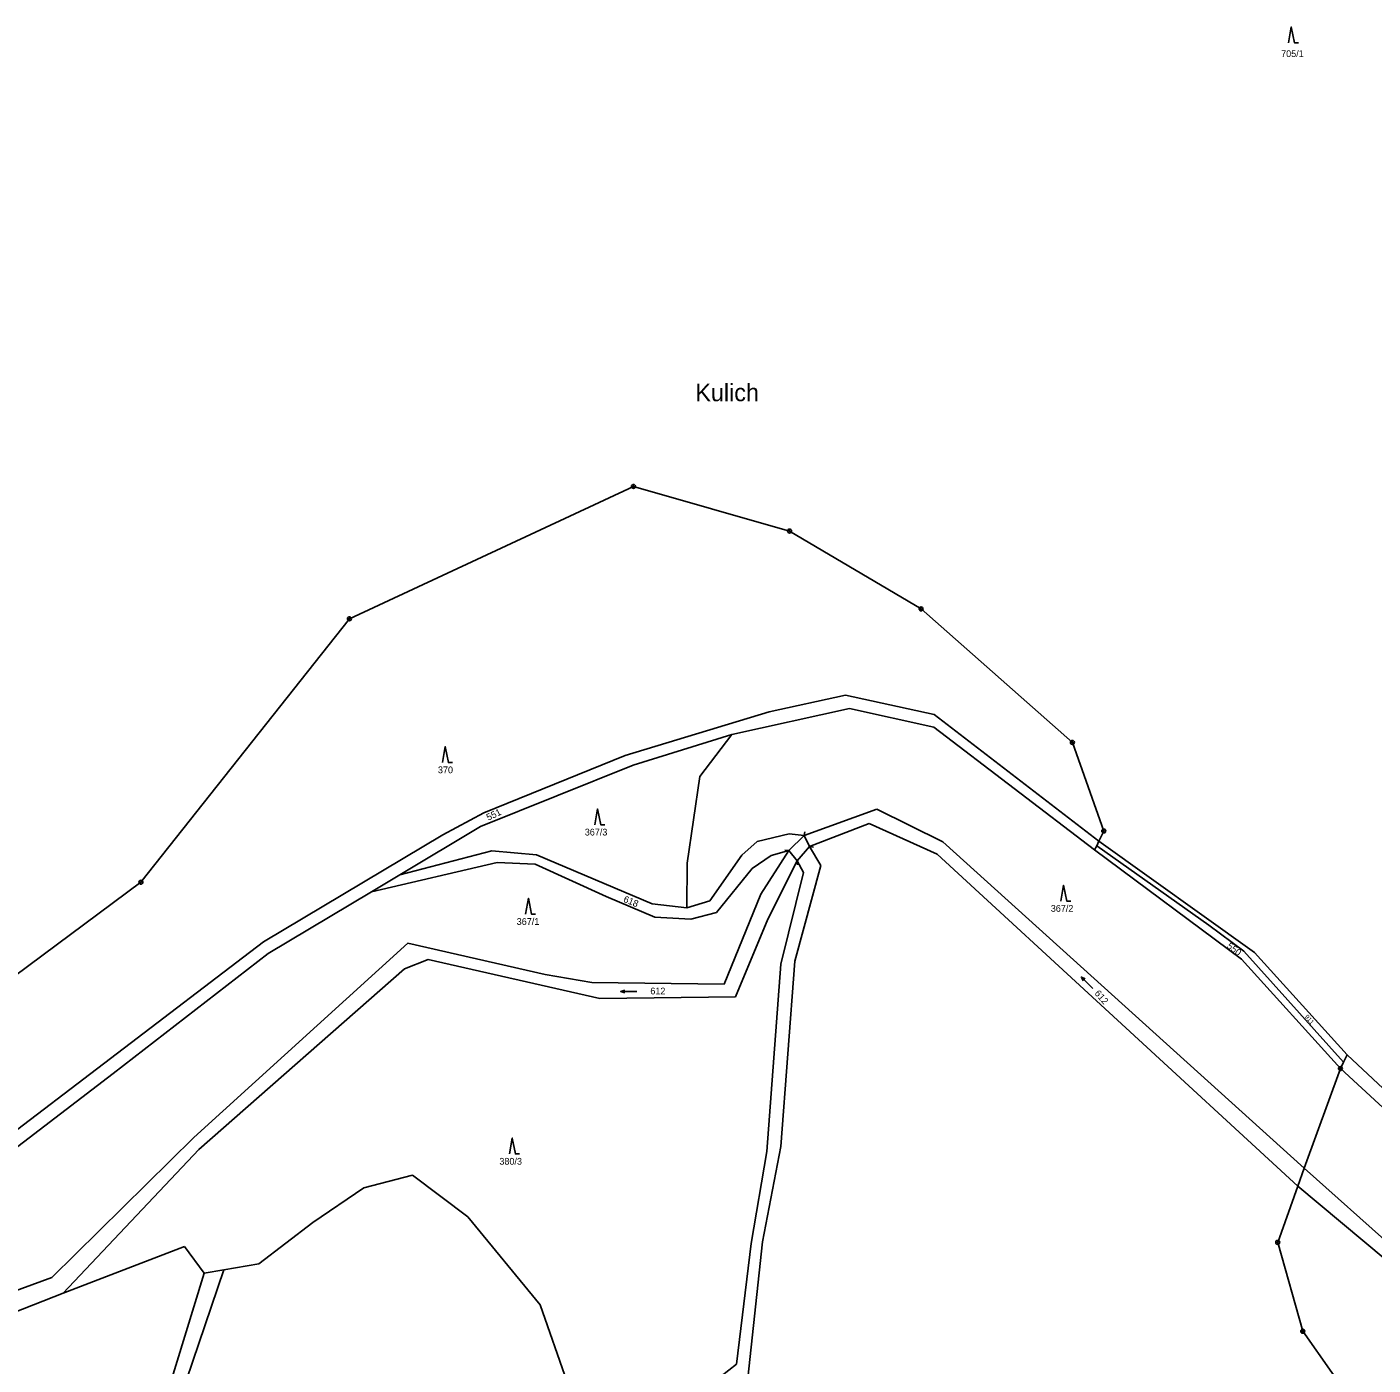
# Model space of a CAD drawing. Extents: x -547623 to -538651, y -1096714 to -1086522.
# Drawn here: x -545052.4 to -544713, y -1094310.7 to -1093973.3 of the extents above; entities that cross this region are included whole.
import ezdxf

# ---------------------------------------------------------------- set-up
doc = ezdxf.new("R2010")
doc.units = 0
for name, color, linetype in [('podzemní_provozovana', 7, 'Continuous'), ('Vrstva 1', 7, 'Continuous'), ('Vrstva 25', 7, 'Continuous'), ('Vrstva 33', 7, 'Continuous'), ('Vrstva 40', 7, 'Continuous'), ('Vrstva 41', 7, 'Continuous'), ('Vrstva 50', 7, 'Continuous'), ('Vrstva 83', 7, 'Continuous'), ('Vrstva 86', 7, 'Continuous')]:
    doc.layers.add(name, color=color, linetype=linetype)

msp = doc.modelspace()

# ---------------------------------------------------------------- linework, layer by layer
at = {"layer": 'Vrstva 1'}
for points in [[(-544865.23, -1094146.05), (-544846, -1094141.78)], [(-544846, -1094141.78), (-544823.62, -1094146.68)], [(-544901.55, -1094157.04), (-544865.23, -1094146.05)], [(-544844.99, -1094145.15), (-544874.6, -1094151.72)], [(-544823.71, -1094149.85), (-544844.99, -1094145.15)], [(-544823.71, -1094149.85), (-544783.2, -1094180.85)], [(-544782.09, -1094178.62), (-544823.62, -1094146.68)], [(-544874.6, -1094151.72), (-544899.49, -1094159.48)], [(-544882.7, -1094162.32), (-544874.6, -1094151.72)], [(-544899.49, -1094159.48), (-544938.03, -1094174.91)], [(-544937.15, -1094171.5), (-544901.55, -1094157.04)], [(-544885.92, -1094184.19), (-544882.7, -1094162.32)], [(-544947.47, -1094177.07), (-544937.15, -1094171.5)], [(-544856.4, -1094177.24), (-544838.08, -1094170.54)], [(-544821.45, -1094178.84), (-544838.08, -1094170.54)], [(-544992.7, -1094203.98), (-544947.47, -1094177.07)], [(-544938.03, -1094174.91), (-544958.38, -1094187.11)], [(-544860.2, -1094176.82), (-544868.28, -1094178.73)], [(-544856.4, -1094177.24), (-544860.2, -1094176.82)], [(-544855.04, -1094179.94), (-544839.99, -1094174.15)], [(-544839.99, -1094174.15), (-544822.89, -1094181.92)], [(-544868.28, -1094178.73), (-544872.08, -1094182.14)], [(-544860.27, -1094180.98), (-544856.4, -1094177.24)], [(-544855.04, -1094179.94), (-544858.19, -1094183.61)], [(-544852.19, -1094184.74), (-544855.04, -1094179.94)], [(-544730.35, -1094261.08), (-544821.45, -1094178.84)], [(-544783.2, -1094180.85), (-544782.57, -1094179.81)], [(-544742.84, -1094206.69), (-544782.09, -1094178.62)], [(-544965.51, -1094191.38), (-544933.79, -1094183.99)], [(-544935.18, -1094181.03), (-544958.38, -1094187.11)], [(-544923.87, -1094182.07), (-544935.18, -1094181.03)], [(-544933.79, -1094183.99), (-544924.19, -1094184.43)], [(-544894.73, -1094194.42), (-544923.87, -1094182.07)], [(-544872.08, -1094182.14), (-544880.22, -1094193.64)], [(-544869.51, -1094185.54), (-544864.74, -1094182.27)], [(-544867.3, -1094192.01), (-544860.27, -1094180.98)], [(-544865.59, -1094198.33), (-544858.19, -1094183.61)], [(-544864.74, -1094182.27), (-544860.27, -1094180.98)], [(-544858.19, -1094183.61), (-544856.55, -1094186.5)], [(-544822.89, -1094181.92), (-544731.93, -1094265.63)], [(-544783.2, -1094180.85), (-544746.1, -1094208.37)], [(-544958.38, -1094187.11), (-544965.51, -1094191.38)], [(-544924.19, -1094184.43), (-544906.33, -1094192.57)], [(-544886, -1094195.48), (-544885.92, -1094184.19)], [(-544878.51, -1094196.65), (-544869.51, -1094185.54)], [(-544856.55, -1094186.5), (-544862.28, -1094209.64)], [(-544858.73, -1094208.88), (-544852.19, -1094184.74)], [(-544965.51, -1094191.38), (-544991.51, -1094206.95)], [(-544906.33, -1094192.57), (-544894.05, -1094197.78)], [(-544880.22, -1094193.64), (-544886, -1094195.48)], [(-544876.58, -1094214.72), (-544867.3, -1094192.01)], [(-544886, -1094195.48), (-544894.73, -1094194.42)], [(-544885.02, -1094198.31), (-544878.51, -1094196.65)], [(-544894.05, -1094197.78), (-544885.02, -1094198.31)], [(-544873.7, -1094217.87), (-544865.59, -1094198.33)], [(-545031.27, -1094233.47), (-544992.7, -1094203.98)], [(-544991.51, -1094206.95), (-545030.6, -1094237.22)], [(-545010.31, -1094253.39), (-544956.34, -1094204.38)], [(-544956.34, -1094204.38), (-544921.74, -1094212.29)], [(-544719.53, -1094232.5), (-544742.84, -1094206.69)], [(-545009, -1094256.37), (-544957.2, -1094210.8)], [(-544957.2, -1094210.8), (-544951.23, -1094208.44)], [(-544951.23, -1094208.44), (-544907.89, -1094218.3)], [(-544862.28, -1094209.64), (-544865.79, -1094256.91)], [(-544862.25, -1094255.64), (-544858.73, -1094208.88)], [(-544746.1, -1094208.37), (-544721.18, -1094235.97)], [(-544921.74, -1094212.29), (-544909.97, -1094214.25)], [(-544909.97, -1094214.25), (-544876.58, -1094214.72)], [(-544907.89, -1094218.3), (-544873.7, -1094217.87)], [(-545060.04, -1094255.27), (-545031.27, -1094233.47)], [(-544720.39, -1094234.32), (-544719.53, -1094232.5)], [(-544719.53, -1094232.5), (-544680.58, -1094268.92)], [(-545057.18, -1094257.57), (-545030.6, -1094237.22)], [(-544721.18, -1094235.97), (-544681.45, -1094272.59)], [(-545046.12, -1094288.66), (-545010.31, -1094253.39)], [(-545043.23, -1094292.64), (-545009, -1094256.37)], [(-544865.79, -1094256.91), (-544869.73, -1094280.08)], [(-544866.93, -1094279.68), (-544862.25, -1094255.64)], [(-544730.35, -1094261.08), (-544707.71, -1094281.26)], [(-544955.2, -1094262.86), (-544967.41, -1094266.07)], [(-544941.24, -1094273.36), (-544955.2, -1094262.86)], [(-544967.41, -1094266.07), (-544980.32, -1094274.79)], [(-544731.93, -1094265.63), (-544709.87, -1094284.04)], [(-544980.32, -1094274.79), (-544993.87, -1094285.2)], [(-544923.01, -1094295.59), (-544941.24, -1094273.36)], [(-545012.64, -1094280.83), (-545043.23, -1094292.64)], [(-545007.65, -1094287.56), (-545012.64, -1094280.83)], [(-544869.73, -1094280.08), (-544873.47, -1094310.48)], [(-544870.64, -1094314.04), (-544866.93, -1094279.68)], [(-544993.87, -1094285.2), (-545002.71, -1094286.71)], [(-545066.38, -1094296.07), (-545046.12, -1094288.66)], [(-545007.65, -1094287.56), (-545026.18, -1094347.8)], [(-545023.21, -1094347.19), (-545002.71, -1094286.71)], [(-545002.71, -1094286.71), (-545007.65, -1094287.56)], [(-545066.19, -1094301.62), (-545043.23, -1094292.64)], [(-544916.15, -1094315.05), (-544923.01, -1094295.59)], [(-544873.47, -1094310.48), (-544883.12, -1094318.06)]]:
    msp.add_lwpolyline(points, dxfattribs=at)
at = {"layer": 'Vrstva 25'}
for points in [[(-544734.29, -1093977.31), (-544733.59, -1093973.31), (-544732.79, -1093977.31), (-544731.79, -1093977.31)], [(-544947.6, -1094158.8), (-544946.9, -1094154.8), (-544946.1, -1094158.8), (-544945.1, -1094158.8)], [(-544909.2, -1094174.5), (-544908.5, -1094170.5), (-544907.7, -1094174.5), (-544906.7, -1094174.5)], [(-544791.7, -1094193.73), (-544791, -1094189.73), (-544790.2, -1094193.73), (-544789.2, -1094193.73)], [(-544926.63, -1094197.04), (-544925.93, -1094193.04), (-544925.13, -1094197.04), (-544924.13, -1094197.04)], [(-544783.65, -1094215.74), (-544786.49, -1094212.9), (-544786.02, -1094213.84)], [(-544786.49, -1094212.9), (-544785.54, -1094213.37)], [(-544902.63, -1094216.54), (-544901.62, -1094216.21)], [(-544898.61, -1094216.54), (-544902.63, -1094216.54), (-544901.62, -1094216.88)], [(-544930.7, -1094257.5), (-544930, -1094253.5), (-544929.2, -1094257.5), (-544928.2, -1094257.5)]]:
    msp.add_lwpolyline(points, dxfattribs=at)
at = {"layer": 'Vrstva 33'}
for points in [[(-544856.4, -1094177.24), (-544855.04, -1094179.94)], [(-544860.27, -1094180.98), (-544858.19, -1094183.61)]]:
    msp.add_lwpolyline(points, dxfattribs=at)
at = {"layer": 'Vrstva 40'}
for p, q in [((-544856.4, -1094177.24), (-544856.26, -1094176.25)), ((-544855.04, -1094179.94), (-544854.06, -1094180.15)), ((-544860.27, -1094180.98), (-544861.27, -1094180.91)), ((-544858.19, -1094183.61), (-544858.1, -1094184.61))]:
    msp.add_line(p, q, dxfattribs=at)
at = {"layer": 'Vrstva 41'}
for points in [[(-544899.44, -1094089.18), (-544971.06, -1094122.55)], [(-544899.44, -1094089.18), (-544971.06, -1094122.55)], [(-544860.09, -1094100.43), (-544899.44, -1094089.18)], [(-544860.09, -1094100.43), (-544899.44, -1094089.18)], [(-544826.92, -1094120.06), (-544860.09, -1094100.43)], [(-544826.92, -1094120.06), (-544860.09, -1094100.43)], [(-544971.06, -1094122.55), (-545023.65, -1094188.99)], [(-544971.06, -1094122.55), (-545023.65, -1094188.99)], [(-544788.77, -1094153.73), (-544826.92, -1094120.06)], [(-544788.77, -1094153.73), (-544826.92, -1094120.06)], [(-544780.86, -1094176.07), (-544788.77, -1094153.73)], [(-544780.86, -1094176.07), (-544788.77, -1094153.73)], [(-544782.09, -1094178.62), (-544780.86, -1094176.07)], [(-544782.09, -1094178.62), (-544780.86, -1094176.07)], [(-544782.57, -1094179.81), (-544782.09, -1094178.62)], [(-544782.57, -1094179.81), (-544782.09, -1094178.62)], [(-544754.41, -1094199.85), (-544782.57, -1094179.81)], [(-544754.41, -1094199.85), (-544782.57, -1094179.81)], [(-545023.65, -1094188.99), (-545098.26, -1094244.47)], [(-545023.65, -1094188.99), (-545098.26, -1094244.47)], [(-544745.57, -1094206.4), (-544754.41, -1094199.85)], [(-544745.57, -1094206.4), (-544754.41, -1094199.85)], [(-544720.39, -1094234.32), (-544745.57, -1094206.4)], [(-544720.39, -1094234.32), (-544745.57, -1094206.4)], [(-544721.18, -1094235.97), (-544720.39, -1094234.32)], [(-544721.18, -1094235.97), (-544720.39, -1094234.32)], [(-544730.35, -1094261.08), (-544721.18, -1094235.97)], [(-544730.35, -1094261.08), (-544721.18, -1094235.97)], [(-544731.93, -1094265.63), (-544730.35, -1094261.08)], [(-544731.93, -1094265.63), (-544730.35, -1094261.08)], [(-544737, -1094279.8), (-544731.93, -1094265.63)], [(-544737, -1094279.8), (-544731.93, -1094265.63)], [(-544730.68, -1094302.22), (-544737, -1094279.8)], [(-544730.68, -1094302.22), (-544737, -1094279.8)], [(-544716.04, -1094323.05), (-544730.68, -1094302.22)], [(-544716.04, -1094323.05), (-544730.68, -1094302.22)]]:
    msp.add_lwpolyline(points, dxfattribs=at)
at = {"layer": 'Vrstva 83'}
for centre, radius in [((-544899.44, -1094089.18), 0.5), ((-544899.44, -1094089.18), 0.1), ((-544860.09, -1094100.43), 0.5), ((-544860.09, -1094100.43), 0.1), ((-544971.06, -1094122.55), 0.5), ((-544971.06, -1094122.55), 0.1), ((-544826.92, -1094120.06), 0.5), ((-544826.92, -1094120.06), 0.1), ((-544788.77, -1094153.73), 0.5), ((-544788.77, -1094153.73), 0.1), ((-544780.86, -1094176.07), 0.5), ((-544780.86, -1094176.07), 0.1), ((-545023.65, -1094188.99), 0.5), ((-545023.65, -1094188.99), 0.1), ((-544721.18, -1094235.97), 0.5), ((-544721.18, -1094235.97), 0.1), ((-544737, -1094279.8), 0.5), ((-544737, -1094279.8), 0.1), ((-544730.68, -1094302.22), 0.5), ((-544730.68, -1094302.22), 0.1)]:
    msp.add_circle(centre, radius, dxfattribs=at)

# ---------------------------------------------------------------- texts
at = {"layer": 'podzemní_provozovana'}
msp.add_text('705/1', height=1.7, dxfattribs=at).set_placement((-544736.13, -1093980.9))
msp.add_text('612', height=1.7, rotation=311.3698, dxfattribs=at).set_placement((-544783.31, -1094217.09))
at = {"layer": 'Vrstva 50'}
msp.add_text('Kulich', height=4.4, dxfattribs=at).set_placement((-544883.84, -1094067.7))
at = {"layer": 'Vrstva 86'}
for s, p in [('370', (-544948.74, -1094161.5)), ('367/3', (-544911.72, -1094177.2)), ('367/2', (-544794.22, -1094196.43)), ('367/1', (-544928.88, -1094199.74)), ('612', (-544895.19, -1094217.27)), ('380/3', (-544933.25, -1094260.2))]:
    msp.add_text(s, height=1.7, dxfattribs=at).set_placement(p)
for s, height, rotation, p in [('551', 1.7, 25.6629, (-544936.03, -1094173.51)), ('618', 1.7, 337.7174, (-544902.13, -1094193.89)), ('550', 1.7, 323.0185, (-544749.99, -1094205.38)), ('911', 1.14, 309.6592, (-544730.27, -1094222.95))]:
    msp.add_text(s, height=height, rotation=rotation, dxfattribs=at).set_placement(p)

doc.saveas('drawing.dxf')
